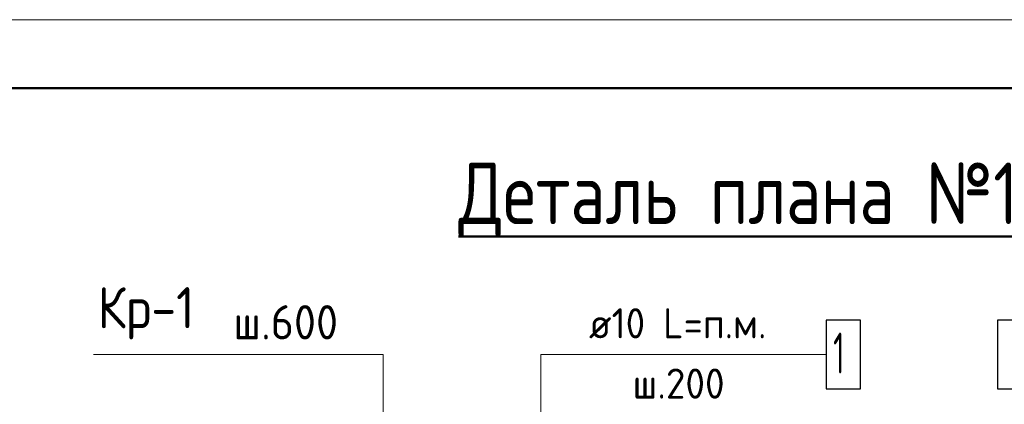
# Model space of a CAD drawing. Header units: millimetres. Extents: x 40580 to 1930067, y -240640 to 81020.
# Tile 404 of 656: x 1105446 to 1112635, y -183849 to -181042. Entities that reach past the tile are written whole.
import ezdxf

# ---------------------------------------------------------------- set-up
doc = ezdxf.new("R2010")
doc.units = ezdxf.units.MM
for name, color, linetype, lineweight in [('Standard', 7, 'Continuous', 25), ('Позиционная метка номер позиции', 7, 'Continuous', 13), ('Примечания', 7, 'Continuous', 13), ('Текст_ общее', 7, 'Continuous', 25), ('Фоновоя арматура Х1', 52, 'Continuous', 25)]:
    doc.layers.add(name, color=color, linetype=linetype, lineweight=lineweight)
doc.styles.add('GOST 2.304', font='isocpeur.ttf', dxfattribs={"width": 0.8})
doc.styles.add('GOST 2.304-81', font='txt')
doc.styles.add('ISOCPEUR', font='isocpeur.ttf')

msp = doc.modelspace()

# ---------------------------------------------------------------- linework, layer by layer
at = {"color": 7, "linetype": 'Continuous', "lineweight": 25, "transparency": 33554687}
msp.add_lwpolyline([(1112585.1, -183734.9), (1112895.1, -183734.9), (1112895.1, -183234.9), (1112585.1, -183234.9), (1112585.1, -183734.9)], dxfattribs=at)
at = {"layer": 'Standard', "color": 7, "linetype": 'Continuous', "lineweight": 13, "transparency": 33554687}
msp.add_lwpolyline([(1097851.6, -240441.6), (1139851.6, -240441.6), (1139851.6, -181041.6), (1097851.6, -181041.6), (1097851.6, -240441.6)], close=True, dxfattribs=at)
at = {"layer": 'Standard', "color": 7, "linetype": 'Continuous', "lineweight": 50, "transparency": 33554687}
msp.add_lwpolyline([(1099851.6, -181541.6), (1139351.6, -181541.6), (1139351.6, -239941.6), (1099851.6, -239941.6), (1099851.6, -181541.6)], close=True, dxfattribs=at)
at = {"layer": 'Позиционная метка номер позиции', "color": 7, "linetype": 'Continuous', "lineweight": 13, "transparency": 33554687}
for points in [[(1108099.7, -186068.2), (1108099.7, -183484.9), (1105985.1, -183484.9)], [(1109651.8, -185161.4), (1109251.8, -185161.4), (1109251.8, -183484.9), (1111335.1, -183484.9)]]:
    msp.add_lwpolyline(points, dxfattribs=at)
at = {"layer": 'Фоновоя арматура Х1', "color": 7, "linetype": 'Continuous', "lineweight": 25, "transparency": 33554687}
msp.add_lwpolyline([(1111335.1, -183734.9), (1111585.1, -183734.9), (1111585.1, -183234.9), (1111335.1, -183234.9), (1111335.1, -183734.9)], dxfattribs=at)

# ---------------------------------------------------------------- texts
at = {"layer": 'Примечания', "color": 7, "linetype": 'Continuous', "lineweight": 25, "transparency": 33554687, "attachment_point": 7, "style": 'GOST 2.304'}
for s, insert, char_height, width in [('\\W0.89;Кр-1 ', (1106015.1, -183374.9), 300, 1123.974), ('\\W0.94;ш.600', (1107005.1, -183374.9), 250, 943.011)]:
    msp.add_mtext(s, dxfattribs=dict(at, insert=insert, char_height=char_height, width=width))
at = {"layer": 'Текст_ общее', "color": 7, "linetype": 'Continuous', "lineweight": 50, "transparency": 33554687, "insert": (1108649.3, -182626.6), "char_height": 450, "width": 4222.028, "attachment_point": 7, "style": 'GOST 2.304-81'}
msp.add_mtext('{\\LДеталь\\~плана\\~№1}', dxfattribs=at)
at = {"layer": 'Фоновоя арматура Х1', "color": 7, "linetype": 'Continuous', "lineweight": 13, "transparency": 33554687, "attachment_point": 7, "style": 'ISOCPEUR'}
for s, insert, char_height, width in [('\\W0.94;ø10 L=п.м. ', (1109601.8, -183367.6), 220, 1600.022), ('\\W0.56;1', (1111385.1, -183624.9), 300, 233.324), ('\\W0.95;ш.200 ', (1109920.8, -183807.6), 220, 962.821)]:
    msp.add_mtext(s, dxfattribs=dict(at, insert=insert, char_height=char_height, width=width))

doc.saveas('drawing.dxf')
